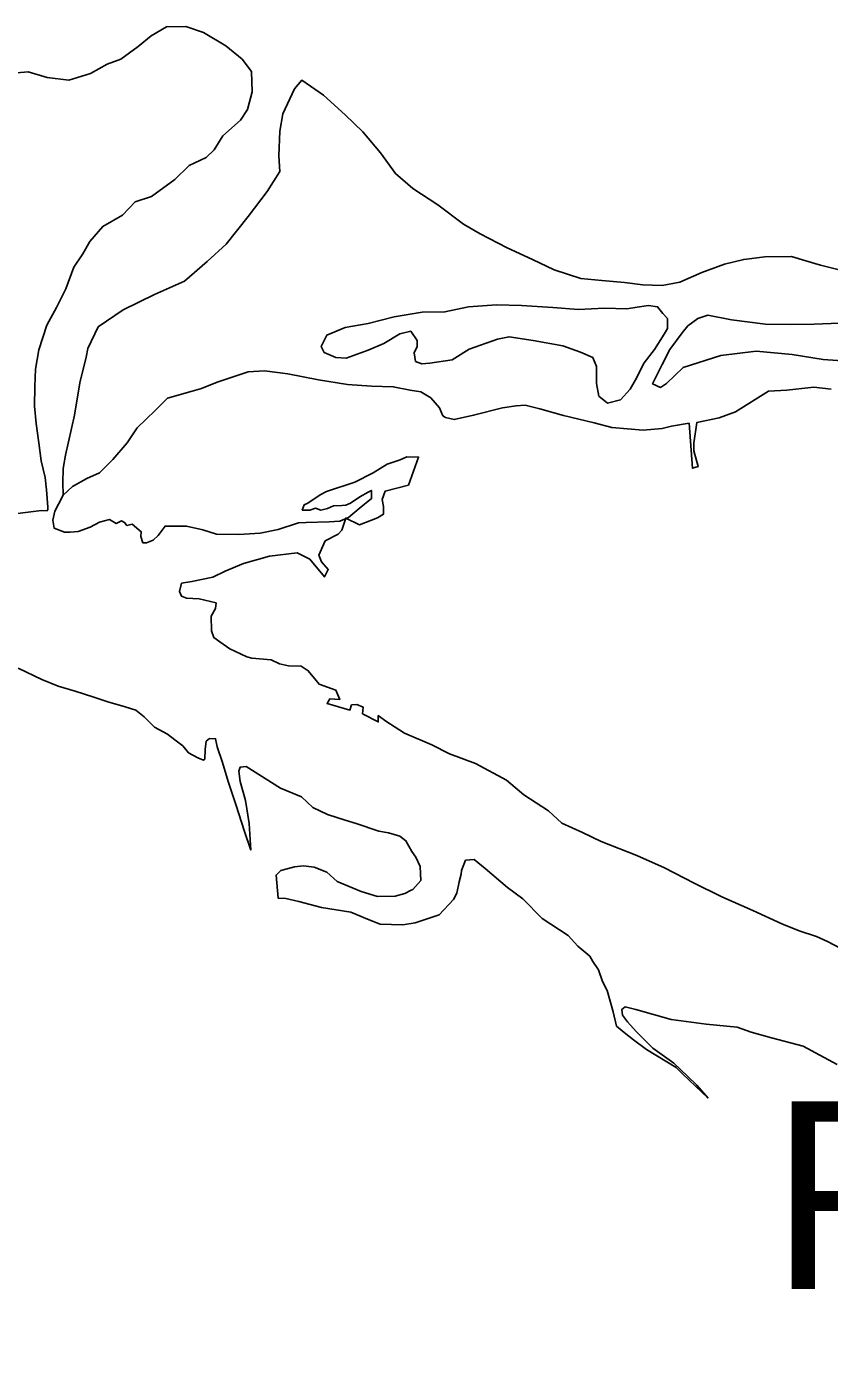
# Model space of a CAD drawing. Extents: x 662444 to 1640468, y 7452018 to 9606170.
# Drawn here: x 1424797 to 1427744, y 9427922 to 9432764 of the extents above; entities that cross this region are included whole.
import ezdxf

# ---------------------------------------------------------------- set-up
doc = ezdxf.new("R2010")
doc.units = 0
doc.layers.add('Level 1', color=7, linetype='Continuous')
doc.layers.add('Level 3', color=7, linetype='Continuous')

msp = doc.modelspace()

# ---------------------------------------------------------------- linework, layer by layer
at = {"layer": 'Level 1'}
for points in [[(1424733.8, 9432591.1), (1424803.3, 9432596.9), (1424873.6, 9432575.9), (1424953.1, 9432567), (1425031.8, 9432590.6), (1425093.9, 9432625.5), (1425143.4, 9432643.9), (1425206.7, 9432690), (1425254.3, 9432728.5), (1425310.8, 9432762.4), (1425381.4, 9432763.7), (1425447.2, 9432741.6), (1425528.3, 9432692.5), (1425588.2, 9432643.7), (1425623.4, 9432598.5)], [(1425623.4, 9432598.5), (1425624.7, 9432523.7), (1425608.2, 9432459.1), (1425583, 9432419.2), (1425517.3, 9432362), (1425486.4, 9432311), (1425456.9, 9432283.4), (1425393.8, 9432253), (1425341.6, 9432202.2), (1425255.6, 9432139.7), (1425196, 9432120.3), (1425149.4, 9432071.8), (1425077.2, 9432030.2), (1425029.4, 9431975), (1425004.2, 9431929.5), (1424971.1, 9431880.8), (1424942.1, 9431801.8)], [(1424932.2, 9431044.5), (1424930.6, 9431091.4), (1424932.4, 9431142.8), (1424940.9, 9431190.8), (1424973, 9431337.8), (1424993.6, 9431456), (1425016.1, 9431550.6), (1425022.1, 9431583), (1425060.1, 9431661.8), (1425151.7, 9431724.3), (1425266.7, 9431780.9), (1425377.1, 9431829.7), (1425459.8, 9431901.3), (1425530.1, 9431965.2), (1425610.9, 9432066.9), (1425680.5, 9432158.7), (1425726.2, 9432231.9), (1425722.5, 9432288.9), (1425727, 9432379.3), (1425737.9, 9432442.9), (1425780.6, 9432535.1), (1425807.9, 9432567.1), (1425886.7, 9432511.3), (1425966.4, 9432439.9), (1426031.7, 9432377.6), (1426095.7, 9432299.7), (1426150.8, 9432224.1), (1426215, 9432168.6), (1426306.1, 9432109.3), (1426400.4, 9432038.8), (1426461.6, 9432003.4), (1426560.6, 9431951.8), (1426653.1, 9431909.3), (1426733.2, 9431871.3), (1426831.4, 9431838.8), (1426907.5, 9431832.2), (1426991.4, 9431824.4), (1427058.5, 9431815.7), (1427129.1, 9431813.7), (1427194.2, 9431825.1), (1427275.3, 9431861), (1427357.5, 9431892.3), (1427428.3, 9431909.2), (1427505.8, 9431918.3), (1427603.3, 9431920.4), (1427656.8, 9431904), (1427710.4, 9431887.7), (1427788.6, 9431868.8)], [(1424942.1, 9431801.8), (1424907.6, 9431733), (1424872, 9431667.6), (1424842.8, 9431577.5), (1424830.7, 9431506.1), (1424827.6, 9431443.6), (1424826.7, 9431371), (1424832.6, 9431307.2), (1424842.9, 9431236.7), (1424851, 9431170.7), (1424865.9, 9431109), (1424870.9, 9431064.3), (1424875.7, 9431000.5), (1424875.5, 9430991.6), (1424873.2, 9430987.2), (1424852, 9430988.6), (1424745.4, 9430975.4)], [(1427148.8, 9431692.8), (1427148.3, 9431655.9), (1427136.9, 9431634.8), (1427101.4, 9431578.3), (1427063.8, 9431529.6), (1427031.6, 9431467.5), (1427012.1, 9431433.1), (1426976.9, 9431394.5), (1426928.5, 9431381.7), (1426897.5, 9431407.8), (1426888, 9431453.7), (1426888.8, 9431516.3), (1426874.7, 9431548.9), (1426830.1, 9431568.4), (1426765.5, 9431592.7), (1426655.9, 9431612), (1426567.6, 9431625.5), (1426524.9, 9431617.1), (1426421.4, 9431580.4), (1426359.2, 9431541), (1426277.3, 9431528.7), (1426248.1, 9431525.7), (1426224.7, 9431534.9), (1426219.5, 9431566.3), (1426231, 9431589.6), (1426230.2, 9431612), (1426207.1, 9431645.8), (1426166.7, 9431636.3), (1426107.9, 9431601.3), (1426050.5, 9431576.3), (1425970.6, 9431547.2), (1425932.5, 9431548.8), (1425889, 9431567.2), (1425878.1, 9431589.7), (1425898.8, 9431631.9), (1425966.4, 9431659), (1426050.6, 9431674.6), (1426146.2, 9431698), (1426249.5, 9431715.6), (1426332.4, 9431716.8), (1426418.9, 9431735.8), (1426522.1, 9431742.2), (1426612.8, 9431740), (1426728.1, 9431732.9), (1426822.1, 9431724.9), (1426917.4, 9431730.4), (1426999.1, 9431728.2), (1427037.3, 9431734.4), (1427078.8, 9431739.5), (1427112.4, 9431735.7), (1427132.2, 9431710.9), (1427148.8, 9431692.8)], [(1427779.3, 9431675.6), (1427686.3, 9431671.3), (1427600, 9431670.2), (1427508.2, 9431671.4), (1427384, 9431687.5), (1427296.8, 9431704.3), (1427259.7, 9431692.5), (1427223.5, 9431666.1), (1427203, 9431639.6), (1427157.4, 9431578.7), (1427128.7, 9431524.3), (1427094.2, 9431453.3), (1427123.1, 9431439.5), (1427144.6, 9431453.7), (1427205.8, 9431512.2), (1427344.2, 9431556.2), (1427474.4, 9431572.3), (1427606.4, 9431560.6), (1427720.5, 9431542.3), (1427807.8, 9431535.6)], [(1427245.6, 9431207.7), (1427261.6, 9431149.4), (1427240.3, 9431143), (1427227.8, 9431308.5), (1427163.8, 9431297.1), (1427129, 9431288.6), (1427059.5, 9431282.8), (1426944.2, 9431293.2), (1426879.4, 9431309.7), (1426767.7, 9431336.8), (1426680.7, 9431361.4), (1426627.1, 9431374.4), (1426593.4, 9431372.6), (1426544, 9431364.3), (1426437.3, 9431337.8), (1426366.5, 9431321.9), (1426334.1, 9431329.1), (1426325.2, 9431335.9), (1426312.1, 9431365.1), (1426281.2, 9431401.3), (1426243.4, 9431423), (1426205.4, 9431429.1), (1426142.8, 9431442.2), (1426063.3, 9431444.3), (1425974.9, 9431449.9), (1425868.7, 9431467), (1425755.8, 9431489.7), (1425670.8, 9431500.8), (1425610.3, 9431497.1), (1425496.6, 9431459.5), (1425439.2, 9431435.7), (1425405.5, 9431426), (1425314.4, 9431400.4), (1425269, 9431355.2), (1425203.2, 9431291.2), (1425166.6, 9431237), (1425114.3, 9431175.1), (1425065.5, 9431126.6), (1425019.3, 9431105.9), (1424966.3, 9431076.5), (1424932.2, 9431044.5), (1424915, 9431011.2), (1424901.2, 9430985.7), (1424894.1, 9430952.3), (1424899.3, 9430923.2), (1424937.2, 9430909.2), (1424957.4, 9430909), (1424987.6, 9430910.8), (1425031.5, 9430927), (1425065.4, 9430945.6), (1425102.5, 9430955.1), (1425126.9, 9430940.3), (1425146.1, 9430950.1), (1425157.2, 9430944.4), (1425166.1, 9430933.1), (1425185.2, 9430938.4), (1425218.4, 9430910.1), (1425217.1, 9430893.3), (1425224.6, 9430869.8), (1425238, 9430869.6), (1425261.7, 9430879.3), (1425281, 9430897), (1425306.1, 9430931.3), (1425384.5, 9430930.3), (1425444.8, 9430917.2), (1425493.9, 9430902), (1425576.8, 9430899.8), (1425654.1, 9430905.5), (1425720.4, 9430919.2), (1425794.7, 9430942.8), (1425823.8, 9430944.7), (1425907.9, 9430946.9), (1425947.1, 9430948.6), (1425978.6, 9430962.8), (1426017.2, 9430995.8), (1426063.6, 9431032), (1426062.8, 9431062.2), (1426050.4, 9431055.7), (1426020, 9431038.2), (1425986.1, 9431015.2), (1425969.1, 9431007.6), (1425954.6, 9431006.7), (1425923.2, 9431005.9), (1425901.8, 9430995), (1425877.1, 9430989.8), (1425857, 9430996.7), (1425836.7, 9430989.2), (1425808.7, 9430989.5), (1425815.7, 9431008.5), (1425829.2, 9431015), (1425874.4, 9431045.7), (1425898.1, 9431057.7), (1426001.6, 9431092.1), (1426069.3, 9431126.9), (1426120.1, 9431158.7), (1426168.5, 9431173.7), (1426192.2, 9431185.7), (1426235.8, 9431184), (1426198.7, 9431081.7), (1426113.2, 9431059.3), (1426102.7, 9431028.2)], [(1427749.3, 9431433.6), (1427685.5, 9431441.1), (1427586.8, 9431430.1), (1427519.5, 9431425.4), (1427398.7, 9431349.9), (1427337.9, 9431328.3), (1427255.9, 9431310.4), (1427245.9, 9431235.7), (1427245.6, 9431207.7)], [(1426102.7, 9431028.2), (1426106.9, 9431002.4), (1426106.5, 9430974.5), (1426085.1, 9430961.4), (1426018.6, 9430935.4), (1425968.5, 9430960.7), (1425954.5, 9430916.2), (1425940.9, 9430901.8), (1425893.5, 9430876.7), (1425869.3, 9430824.5), (1425880.2, 9430799.8), (1425904.5, 9430771.6), (1425890.7, 9430744.9), (1425836.6, 9430809.3), (1425789.9, 9430833.4), (1425688.9, 9430821.3), (1425593.3, 9430793.5), (1425525.7, 9430765.3), (1425480.6, 9430743.5), (1425404.2, 9430727.8), (1425366.1, 9430721.6), (1425359, 9430691.5), (1425365.5, 9430673.5), (1425384.4, 9430666.6), (1425430.3, 9430664.9), (1425492.8, 9430649.5), (1425490.3, 9430628.3), (1425475.4, 9430600.6), (1425475.8, 9430547), (1425484.5, 9430522.3), (1425506.7, 9430506.4), (1425543.3, 9430481.3), (1425605.7, 9430451.4), (1425623.5, 9430446.7), (1425695.1, 9430440.2), (1425725.2, 9430426.4), (1425758.7, 9430418.2), (1425804.6, 9430417.6), (1425831.3, 9430400.5), (1425860, 9430364.3), (1425871, 9430351.9), (1425932.3, 9430328.8), (1425946.4, 9430295.1), (1425910.6, 9430297.8), (1425900.3, 9430280), (1425984, 9430256.6), (1425989.9, 9430275.5), (1426008.9, 9430276.4), (1426032.3, 9430267.1), (1426029.8, 9430242.6), (1426087.6, 9430212.8), (1426088, 9430236.2), (1426115.7, 9430215.8), (1426183.5, 9430171.3), (1426284.9, 9430128.7), (1426349.4, 9430095.4), (1426444.2, 9430060.7), (1426558.8, 9429998.8), (1426621.9, 9429945.5), (1426711.9, 9429887.3), (1426761.7, 9429842), (1426837.5, 9429807.5), (1426905.4, 9429774.2), (1427036.9, 9429723.3), (1427138.3, 9429677.3), (1427246.2, 9429621.2), (1427348.6, 9429571.8), (1427462.2, 9429521.2), (1427568, 9429472.8), (1427631.5, 9429446.3), (1427695.1, 9429425.4), (1427736.3, 9429407), (1427809.8, 9429368)], [(1425619.9, 9429742.3), (1425596.5, 9429815.1), (1425566.1, 9429906.7), (1425537, 9429994.3), (1425516.6, 9430063.8), (1425497.2, 9430122.1), (1425490.9, 9430151.3), (1425468.4, 9430151.6), (1425456, 9430141.7), (1425453.4, 9430111.5), (1425451.8, 9430076.9), (1425447.3, 9430072.5), (1425426.1, 9430081.7), (1425391.6, 9430100.1), (1425370.6, 9430124.9), (1425341.8, 9430147.6), (1425314.1, 9430168.1), (1425267.3, 9430193.3), (1425228.6, 9430231.8), (1425198.7, 9430255.6), (1425159.6, 9430268.4), (1425096, 9430287.1), (1425044.7, 9430303.4), (1424975.6, 9430325.6), (1424913.1, 9430344.3), (1424854, 9430368.5), (1424767.2, 9430409.8)], [(1427298.6, 9428832.8), (1427205.7, 9428921.2), (1427180.2, 9428945), (1427072.4, 9429011.2), (1427024.7, 9429046.4), (1426990.3, 9429073.7), (1426961.5, 9429097.5), (1426949.9, 9429149.1), (1426927.4, 9429227.6), (1426911, 9429261.3), (1426895.9, 9429304), (1426875, 9429334.4), (1426864, 9429353.6), (1426819.7, 9429389.9), (1426784.4, 9429429.4), (1426688.8, 9429492.1), (1426618.1, 9429564.6), (1426561.5, 9429605.5), (1426480.6, 9429675.8), (1426439.6, 9429708.8), (1426408.2, 9429705.8), (1426393.1, 9429668.1), (1426391.8, 9429654.7), (1426384.7, 9429626.8), (1426376.3, 9429584.5), (1426363.7, 9429561.2), (1426311.5, 9429506), (1426223.7, 9429475.8), (1426177.7, 9429468.6), (1426094.8, 9429470.8), (1426048, 9429489.3), (1425986.7, 9429514.7), (1425879.4, 9429532.8), (1425796.8, 9429554), (1425748.7, 9429564.7), (1425720.7, 9429566.2), (1425712.9, 9429651.2), (1425731, 9429667.7), (1425749, 9429673.1), (1425780.5, 9429681.6), (1425813, 9429684.5), (1425852.2, 9429679.6), (1425899, 9429662.2), (1425937.7, 9429627.1), (1426024.7, 9429591.3), (1426084.9, 9429572.6), (1426149.9, 9429574), (1426184.8, 9429583.6), (1426208.5, 9429595.6), (1426214.1, 9429598.9), (1426243.6, 9429630.9), (1426242.1, 9429682.3), (1426225.7, 9429717.2), (1426211.4, 9429737.5), (1426189.5, 9429776.8), (1426167.3, 9429793.9), (1426124.9, 9429806.7), (1426090.3, 9429812.8), (1426006.6, 9429840.7), (1425966.5, 9429852.4), (1425901.7, 9429873.3), (1425848.3, 9429898.6), (1425806.2, 9429938.2), (1425729.4, 9429970.5), (1425602.7, 9430049.3), (1425581.4, 9430047.3), (1425576.7, 9430032.8), (1425580.7, 9429994.8), (1425601.1, 9429925.3), (1425614, 9429840.2), (1425619.9, 9429742.3)], [(1427770.8, 9428956.2), (1427707.4, 9428990.6), (1427646.2, 9429023.8), (1427530.1, 9429054.4), (1427455.3, 9429075.4), (1427404, 9429092.9), (1427291, 9429104.4), (1427162.4, 9429121.7), (1427032.9, 9429158), (1426993.8, 9429167.5), (1426981.4, 9429158.7), (1426984.4, 9429137.5), (1427002.1, 9429112.7), (1427034.1, 9429077.6), (1427094.9, 9429016.5), (1427171.5, 9428960.8), (1427222.7, 9428913.1), (1427256.8, 9428880.5), (1427298.6, 9428832.8)]]:
    msp.add_lwpolyline(points, dxfattribs=at)

# ---------------------------------------------------------------- texts
at = {"layer": 'Level 3'}
msp.add_text('Rio Açú', height=687.61, dxfattribs=at).set_placement((1427529.3, 9428133.7))

doc.saveas('drawing.dxf')
